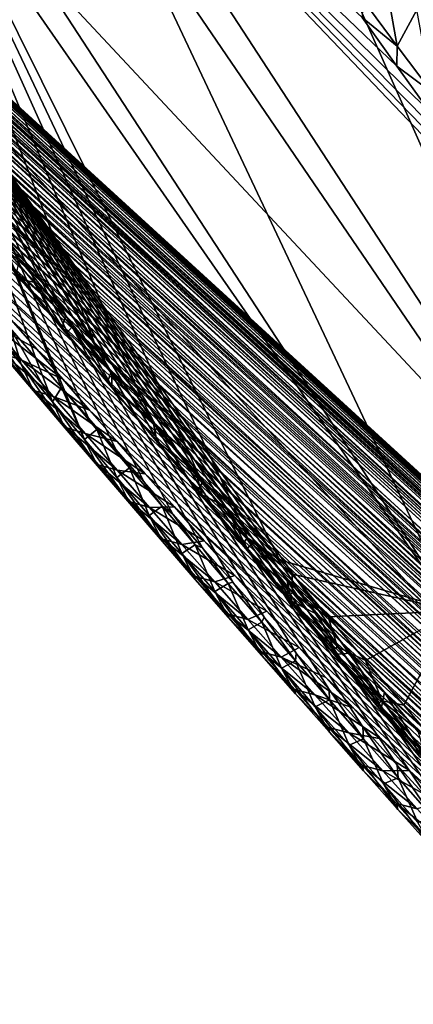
# Model space of a CAD drawing. Header units: metres. Extents: x -82 to 82, y -313 to 40.
# Tile 275 of 405: x 32.09 to 34.26, y -44.78 to -39.36. Entities that reach past the tile are written whole.
import ezdxf

# ---------------------------------------------------------------- set-up
doc = ezdxf.new("R2010")
doc.units = ezdxf.units.M
doc.layers.add('solid_505278_SW0001_CCC', color=7, linetype='CONTINUOUS')

msp = doc.modelspace()

# ---------------------------------------------------------------- linework, layer by layer
at = {"layer": 'solid_505278_SW0001_CCC'}
for points in [[(50.067978, -39.791424, 82.812202), (29.485535, -21.775202, 62.391418), (29.321289, -21.895908, 62.211342)], [(50.067978, -39.791424, 82.812202), (50.253677, -39.170261, 83.069572), (29.485535, -21.775202, 62.391418)], [(50.067978, -39.791424, 82.812202), (29.321289, -21.895908, 62.211342), (29.176422, -22.023369, 62.055168)], [(50.067978, -39.791424, 82.812202), (29.176422, -22.023369, 62.055168), (29.048952, -22.15678, 61.920353)], [(49.84869, -40.399746, 82.559273), (29.048952, -22.15678, 61.920353), (28.936529, -22.295645, 61.804073)], [(49.84869, -40.399746, 82.559273), (50.067978, -39.791424, 82.812202), (29.048952, -22.15678, 61.920353)], [(49.84869, -40.399746, 82.559273), (28.936529, -22.295645, 61.804073), (28.836658, -22.440033, 61.70348)], [(49.84869, -40.399746, 82.559273), (28.836658, -22.440033, 61.70348), (28.747866, -22.591072, 61.616875)], [(49.84869, -40.399746, 82.559273), (28.747866, -22.591072, 61.616875), (28.668907, -22.749779, 61.542908)], [(49.596058, -40.995255, 82.310867), (28.668907, -22.749779, 61.542908), (28.598663, -22.917269, 61.480473)], [(49.596058, -40.995255, 82.310867), (49.84869, -40.399746, 82.559273), (28.668907, -22.749779, 61.542908)], [(49.596058, -40.995255, 82.310867), (28.598663, -22.917269, 61.480473), (28.536861, -23.095467, 61.429405)], [(49.596058, -40.995255, 82.310867), (28.536861, -23.095467, 61.429405), (28.483322, -23.286461, 61.389744)], [(49.310268, -41.577564, 82.067108), (28.483322, -23.286461, 61.389744), (28.437853, -23.49276, 61.361675)], [(49.310268, -41.577564, 82.067108), (49.596058, -40.995255, 82.310867), (28.483322, -23.286461, 61.389744)], [(49.310268, -41.577564, 82.067108), (28.437853, -23.49276, 61.361675), (28.401365, -23.71777, 61.346596)], [(49.310268, -41.577564, 82.067108), (28.401365, -23.71777, 61.346596), (28.375048, -23.964552, 61.346272)], [(48.991478, -42.146297, 81.828194), (28.375048, -23.964552, 61.346272), (28.360109, -24.235605, 61.362541)], [(48.991478, -42.146297, 81.828194), (49.310268, -41.577564, 82.067108), (28.375048, -23.964552, 61.346272)], [(48.991478, -42.146297, 81.828194), (28.360109, -24.235605, 61.362541), (28.35861, -24.533396, 61.398079)], [(48.991478, -42.146297, 81.828194), (28.35861, -24.533396, 61.398079), (28.372787, -24.857807, 61.455391)], [(48.639534, -42.701241, 81.594116), (28.372787, -24.857807, 61.455391), (28.404085, -25.208946, 61.536236)], [(48.639534, -42.701241, 81.594116), (48.991478, -42.146297, 81.828194), (28.372787, -24.857807, 61.455391)], [(48.639534, -42.701241, 81.594116), (28.404085, -25.208946, 61.536236), (28.426571, -25.394476, 61.585968)], [(48.639534, -42.701241, 81.594116), (28.426571, -25.394476, 61.585968), (28.453957, -25.586866, 61.642303)], [(48.639534, -42.701241, 81.594116), (28.453957, -25.586866, 61.642303), (28.486677, -25.786335, 61.705692)], [(48.639534, -42.701241, 81.594116), (28.486677, -25.786335, 61.705692), (28.524454, -25.992735, 61.775925)], [(48.254395, -43.24181, 81.365036), (28.524454, -25.992735, 61.775925), (28.567839, -26.206377, 61.853569)], [(48.254395, -43.24181, 81.365036), (48.639534, -42.701241, 81.594116), (28.524454, -25.992735, 61.775925)], [(48.254395, -43.24181, 81.365036), (28.567839, -26.206377, 61.853569), (28.617079, -26.427387, 61.938889)], [(48.254395, -43.24181, 81.365036), (28.617079, -26.427387, 61.938889), (28.672005, -26.655672, 62.03178)], [(48.254395, -43.24181, 81.365036), (28.672005, -26.655672, 62.03178), (28.733274, -26.891663, 62.132904)], [(48.254395, -43.24181, 81.365036), (28.733274, -26.891663, 62.132904), (28.800892, -27.135344, 62.242306)], [(47.835949, -43.76746, 81.141129), (28.800892, -27.135344, 62.242306), (28.874922, -27.386768, 62.360088)], [(47.835949, -43.76746, 81.141129), (48.254395, -43.24181, 81.365036), (28.800892, -27.135344, 62.242306)], [(47.835949, -43.76746, 81.141129), (28.874922, -27.386768, 62.360088), (28.956114, -27.64646, 62.487011)], [(47.835949, -43.76746, 81.141129), (28.956114, -27.64646, 62.487011), (29.044241, -27.914248, 62.62289)], [(47.835949, -43.76746, 81.141129), (29.044241, -27.914248, 62.62289), (29.139662, -28.19039, 62.768116)], [(47.38372, -44.277641, 80.922356), (29.139662, -28.19039, 62.768116), (29.243109, -28.475414, 62.923416)], [(47.38372, -44.277641, 80.922356), (47.835949, -43.76746, 81.141129), (29.139662, -28.19039, 62.768116)], [(47.38372, -44.277641, 80.922356), (29.243109, -28.475414, 62.923416), (29.3542, -28.769039, 63.088467)], [(47.38372, -44.277641, 80.922356), (29.3542, -28.769039, 63.088467), (29.47361, -29.071743, 63.263943)], [(47.38372, -44.277641, 80.922356), (29.47361, -29.071743, 63.263943), (29.558258, -29.278893, 63.387138)], [(47.38372, -44.277641, 80.922356), (29.558258, -29.278893, 63.387138), (29.646624, -29.490091, 63.515015)], [(47.38372, -44.277641, 80.922356), (29.646624, -29.490091, 63.515015), (29.738884, -29.705462, 63.647743)], [(46.897495, -44.771557, 80.708893), (29.738884, -29.705462, 63.647743), (29.835386, -29.925241, 63.785667)], [(46.897495, -44.771557, 80.708893), (47.38372, -44.277641, 80.922356), (29.738884, -29.705462, 63.647743)], [(46.897495, -44.771557, 80.708893), (29.835386, -29.925241, 63.785667), (29.936453, -30.149652, 63.929092)], [(46.897495, -44.771557, 80.708893), (29.936453, -30.149652, 63.929092), (30.041752, -30.378473, 64.077721)], [(46.897495, -44.771557, 80.708893), (30.041752, -30.378473, 64.077721), (30.151342, -30.611732, 64.231613)], [(46.897495, -44.771557, 80.708893), (30.151342, -30.611732, 64.231613), (30.265631, -30.849691, 64.391159)], [(46.897495, -44.771557, 80.708893), (30.265631, -30.849691, 64.391159), (30.385021, -31.092615, 64.556717)], [(46.897495, -44.771557, 80.708893), (30.385021, -31.092615, 64.556717), (30.50931, -31.340376, 64.728134)], [(46.376896, -45.248417, 80.500893), (30.50931, -31.340376, 64.728134), (30.638346, -31.592865, 64.905251)], [(46.376896, -45.248417, 80.500893), (46.897495, -44.771557, 80.708893), (30.50931, -31.340376, 64.728134)], [(46.376896, -45.248417, 80.500893), (30.638346, -31.592865, 64.905251), (30.772604, -31.850376, 65.088524)], [(46.376896, -45.248417, 80.500893), (30.772604, -31.850376, 65.088524), (30.912567, -32.113205, 65.278389)], [(46.376896, -45.248417, 80.500893), (30.912567, -32.113205, 65.278389), (31.058245, -32.381355, 65.474846)], [(46.376896, -45.248417, 80.500893), (31.058245, -32.381355, 65.474846), (31.209208, -32.654552, 65.677521)], [(46.376896, -45.248417, 80.500893), (31.209208, -32.654552, 65.677521), (31.326233, -32.862972, 65.833908)], [(46.376896, -45.248417, 80.500893), (31.326233, -32.862972, 65.833908), (31.446796, -33.07457, 65.994301)], [(45.821209, -45.707294, 80.298279), (31.446796, -33.07457, 65.994301), (31.571148, -33.289501, 66.15892)], [(45.821209, -45.707294, 80.298279), (46.376896, -45.248417, 80.500893), (31.446796, -33.07457, 65.994301)], [(45.821209, -45.707294, 80.298279), (31.571148, -33.289501, 66.15892), (31.699209, -33.507717, 66.327698)], [(45.821209, -45.707294, 80.298279), (31.699209, -33.507717, 66.327698), (31.830582, -33.728981, 66.500275)], [(45.821209, -45.707294, 80.298279), (31.830582, -33.728981, 66.500275), (31.965557, -33.953457, 66.676918)], [(45.821209, -45.707294, 80.298279), (31.965557, -33.953457, 66.676918), (32.10445, -34.181332, 66.857895)], [(45.821209, -45.707294, 80.298279), (32.10445, -34.181332, 66.857895), (32.247578, -34.412785, 67.04348)], [(45.821209, -45.707294, 80.298279), (32.247578, -34.412785, 67.04348), (32.395229, -34.647995, 67.233932)], [(45.821209, -45.707294, 80.298279), (32.395229, -34.647995, 67.233932), (32.546875, -34.886662, 67.428795)], [(45.821209, -45.707294, 80.298279), (32.546875, -34.886662, 67.428795), (32.70248, -35.128757, 67.628021)], [(45.230156, -46.147087, 80.101311), (32.70248, -35.128757, 67.628021), (32.862434, -35.374489, 67.831947)], [(45.230156, -46.147087, 80.101311), (45.821209, -45.707294, 80.298279), (32.70248, -35.128757, 67.628021)], [(45.230156, -46.147087, 80.101311), (32.862434, -35.374489, 67.831947), (33.02713, -35.624065, 68.040901)], [(45.230156, -46.147087, 80.101311), (33.02713, -35.624065, 68.040901), (33.19696, -35.877689, 68.255211)], [(45.230156, -46.147087, 80.101311), (33.19696, -35.877689, 68.255211), (33.372025, -36.135429, 68.47496)], [(45.230156, -46.147087, 80.101311), (33.372025, -36.135429, 68.47496), (33.551563, -36.396896, 68.699516)], [(45.230156, -46.147087, 80.101311), (33.551563, -36.396896, 68.699516), (33.69865, -36.608864, 68.882797)], [(49.00531, -55.315281, 69.724052), (28.370173, -36.454124, 50.257595), (28.379719, -36.453735, 49.979362)], [(48.65258, -55.035778, 70.256905), (28.37458, -36.471962, 50.563255), (28.370173, -36.454124, 50.257595)], [(49.00531, -55.315281, 69.724052), (48.65258, -55.035778, 70.256905), (28.370173, -36.454124, 50.257595)], [(48.65258, -55.035778, 70.256905), (28.394653, -36.509224, 50.896503), (28.37458, -36.471962, 50.563255)], [(49.00531, -55.315281, 69.724052), (28.379719, -36.453735, 49.979362), (28.401009, -36.468254, 49.726578)], [(49.00531, -55.315281, 69.724052), (28.401009, -36.468254, 49.726578), (28.432766, -36.496014, 49.496632)], [(48.65258, -55.035778, 70.256905), (28.431833, -36.567616, 51.257645), (28.394653, -36.509224, 50.896503)], [(49.324898, -55.600788, 69.177864), (28.432766, -36.496014, 49.496632), (28.473866, -36.535568, 49.287025)], [(49.324898, -55.600788, 69.177864), (49.00531, -55.315281, 69.724052), (28.432766, -36.496014, 49.496632)], [(49.324898, -55.600788, 69.177864), (28.473866, -36.535568, 49.287025), (28.523092, -36.58548, 49.094765)], [(48.266666, -54.762486, 70.775848), (28.45735, -36.605297, 51.448761), (28.431833, -36.567616, 51.257645)], [(48.65258, -55.035778, 70.256905), (48.266666, -54.762486, 70.775848), (28.431833, -36.567616, 51.257645)], [(49.324898, -55.600788, 69.177864), (28.523092, -36.58548, 49.094765), (28.580383, -36.645489, 48.916927)], [(48.266666, -54.762486, 70.775848), (28.487619, -36.648819, 51.647041), (28.45735, -36.605297, 51.448761)], [(48.266666, -54.762486, 70.775848), (28.523205, -36.698734, 51.852837), (28.487619, -36.648819, 51.647041)], [(49.324898, -55.600788, 69.177864), (28.580383, -36.645489, 48.916927), (28.645777, -36.715549, 48.751522)], [(45.230156, -46.147087, 80.101311), (33.69865, -36.608864, 68.882797), (33.849079, -36.823441, 69.069542)], [(48.266666, -54.762486, 70.775848), (28.563869, -36.754871, 52.065994), (28.523205, -36.698734, 51.852837)], [(47.847458, -54.495625, 71.28035), (28.609978, -36.817596, 52.286766), (28.563869, -36.754871, 52.065994)], [(48.266666, -54.762486, 70.775848), (47.847458, -54.495625, 71.28035), (28.563869, -36.754871, 52.065994)], [(49.611507, -55.892281, 68.618553), (28.645777, -36.715549, 48.751522), (28.719383, -36.795765, 48.596645)], [(49.611507, -55.892281, 68.618553), (49.324898, -55.600788, 69.177864), (28.645777, -36.715549, 48.751522)], [(47.847458, -54.495625, 71.28035), (28.661983, -36.887356, 52.515465), (28.609978, -36.817596, 52.286766)], [(49.611507, -55.892281, 68.618553), (28.719383, -36.795765, 48.596645), (28.802017, -36.887001, 48.450817)], [(45.230156, -46.147087, 80.101311), (33.849079, -36.823441, 69.069542), (34.003098, -37.040741, 69.259933)], [(47.847458, -54.495625, 71.28035), (28.719608, -36.963947, 52.751888), (28.661983, -36.887356, 52.515465)], [(49.611507, -55.892281, 68.618553), (28.802017, -36.887001, 48.450817), (28.894875, -36.990593, 48.312893)], [(47.847458, -54.495625, 71.28035), (28.783403, -37.047894, 52.996464), (28.719608, -36.963947, 52.751888)], [(49.611507, -55.892281, 68.618553), (28.894875, -36.990593, 48.312893), (28.999165, -37.107971, 48.182087)], [(32.506611, -41.139217, 46.632801), (30.066118, -36.993542, 43.919022), (31.038111, -37.326756, 42.549747)], [(32.26281, -40.853252, 46.600998), (32.029465, -40.579578, 46.578262), (30.066118, -36.993542, 43.919022)], [(32.506611, -41.139217, 46.632801), (32.26281, -40.853252, 46.600998), (30.066118, -36.993542, 43.919022)], [(47.847458, -54.495625, 71.28035), (28.853647, -37.139492, 53.249405), (28.783403, -37.047894, 52.996464)], [(45.230156, -46.147087, 80.101311), (34.003098, -37.040741, 69.259933), (34.160957, -37.260887, 69.454185)], [(47.394478, -54.235207, 71.769852), (28.930151, -37.238609, 53.510563), (28.853647, -37.139492, 53.249405)], [(47.847458, -54.495625, 71.28035), (47.394478, -54.235207, 71.769852), (28.853647, -37.139492, 53.249405)], [(49.86499, -56.189548, 68.046471), (28.999165, -37.107971, 48.182087), (29.116625, -37.241192, 48.057972)], [(49.86499, -56.189548, 68.046471), (49.611507, -55.892281, 68.618553), (28.999165, -37.107971, 48.182087)], [(34.83559, -41.905327, 69.559364), (31.574352, -37.12513, 65.570427), (31.527809, -38.367126, 64.481201)], [(34.171558, -39.616558, 69.708298), (33.981098, -39.348877, 69.474548), (31.574352, -37.12513, 65.570427)], [(34.35104, -39.865463, 69.927582), (34.171558, -39.616558, 69.708298), (31.574352, -37.12513, 65.570427)], [(34.535156, -40.117542, 70.151535), (34.35104, -39.865463, 69.927582), (31.574352, -37.12513, 65.570427)], [(34.723373, -40.372242, 70.379288), (34.535156, -40.117542, 70.151535), (31.574352, -37.12513, 65.570427)], [(34.915768, -40.62957, 70.610855), (34.723373, -40.372242, 70.379288), (31.574352, -37.12513, 65.570427)], [(34.83559, -41.905327, 69.559364), (34.915768, -40.62957, 70.610855), (31.574352, -37.12513, 65.570427)], [(47.394478, -54.235207, 71.769852), (29.013655, -37.345943, 53.780525), (28.930151, -37.238609, 53.510563)], [(49.86499, -56.189548, 68.046471), (29.116625, -37.241192, 48.057972), (29.249836, -37.393188, 47.941025)], [(45.230156, -46.147087, 80.101311), (34.160957, -37.260887, 69.454185), (34.32291, -37.48399, 69.652481)], [(47.394478, -54.235207, 71.769852), (29.104204, -37.461571, 54.059322), (29.013655, -37.345943, 53.780525)], [(34.489517, -42.616512, 45.538776), (31.038111, -37.326756, 42.549747), (32.090115, -37.527828, 41.214245)], [(32.761406, -41.438385, 46.67487), (32.506611, -41.139217, 46.632801), (31.038111, -37.326756, 42.549747)], [(33.027161, -41.750114, 46.726521), (32.761406, -41.438385, 46.67487), (31.038111, -37.326756, 42.549747)], [(33.271511, -42.036716, 46.781139), (33.027161, -41.750114, 46.726521), (31.038111, -37.326756, 42.549747)], [(33.525288, -42.334503, 46.845051), (33.271511, -42.036716, 46.781139), (31.038111, -37.326756, 42.549747)], [(34.489517, -42.616512, 45.538776), (33.525288, -42.334503, 46.845051), (31.038111, -37.326756, 42.549747)], [(49.86499, -56.189548, 68.046471), (29.249836, -37.393188, 47.941025), (29.400755, -37.566334, 47.832085)], [(47.394478, -54.235207, 71.769852), (29.201843, -37.585575, 54.346996), (29.104204, -37.461571, 54.059322)], [(50.085167, -56.492432, 67.461975), (29.400755, -37.566334, 47.832085), (29.57139, -37.763123, 47.732262)], [(50.085167, -56.492432, 67.461975), (49.86499, -56.189548, 68.046471), (29.400755, -37.566334, 47.832085)], [(35.516724, -42.784527, 44.260754), (32.090115, -37.527828, 41.214245), (33.213158, -37.595043, 39.923904)], [(35.516724, -42.784527, 44.260754), (34.489517, -42.616512, 45.538776), (32.090115, -37.527828, 41.214245)], [(36.602207, -42.840649, 43.021687), (33.213158, -37.595043, 39.923904), (34.397652, -37.527828, 38.689739)], [(47.394478, -54.235207, 71.769852), (29.307407, -37.718723, 54.644211), (29.201843, -37.585575, 54.346996)], [(35.516724, -42.784527, 44.260754), (33.213158, -37.595043, 39.923904), (36.602207, -42.840649, 43.021687)], [(46.907528, -53.981495, 72.243561), (29.420649, -37.86084, 54.950775), (29.307407, -37.718723, 54.644211)], [(47.394478, -54.235207, 71.769852), (46.907528, -53.981495, 72.243561), (29.307407, -37.718723, 54.644211)], [(50.085167, -56.492432, 67.461975), (29.57139, -37.763123, 47.732262), (29.763432, -37.985462, 47.64452)], [(46.907528, -53.981495, 72.243561), (29.541985, -38.012325, 55.26701), (29.420649, -37.86084, 54.950775)], [(50.085167, -56.492432, 67.461975), (29.763432, -37.985462, 47.64452), (29.977404, -38.234066, 47.571095)], [(46.907528, -53.981495, 72.243561), (29.627855, -38.118961, 55.483593), (29.541985, -38.012325, 55.26701)], [(46.907528, -53.981495, 72.243561), (29.717525, -38.229969, 55.704636), (29.627855, -38.118961, 55.483593)], [(46.907528, -53.981495, 72.243561), (29.810984, -38.345337, 55.93013), (29.717525, -38.229969, 55.704636)], [(50.271797, -56.800865, 66.865013), (29.977404, -38.234066, 47.571095), (30.213974, -38.509789, 47.51395)], [(50.271797, -56.800865, 66.865013), (50.085167, -56.492432, 67.461975), (29.977404, -38.234066, 47.571095)], [(46.907528, -53.981495, 72.243561), (29.908573, -38.465385, 56.160332), (29.810984, -38.345337, 55.93013)], [(34.836853, -43.125965, 68.437439), (31.527809, -38.367126, 64.481201), (31.576866, -39.556931, 63.3353)], [(34.836853, -43.125965, 68.437439), (34.83559, -41.905327, 69.559364), (31.527809, -38.367126, 64.481201)], [(46.386257, -53.734703, 72.700676), (30.010639, -38.590412, 56.395512), (29.908573, -38.465385, 56.160332)], [(46.907528, -53.981495, 72.243561), (46.386257, -53.734703, 72.700676), (29.908573, -38.465385, 56.160332)], [(50.271797, -56.800865, 66.865013), (30.213974, -38.509789, 47.51395), (30.341091, -38.658215, 47.49221)], [(46.386257, -53.734703, 72.700676), (30.117067, -38.720341, 56.635582), (30.010639, -38.590412, 56.395512)], [(50.271797, -56.800865, 66.865013), (30.341091, -38.658215, 47.49221), (30.474178, -38.813808, 47.475185)], [(46.386257, -53.734703, 72.700676), (30.227673, -38.855003, 56.880394), (30.117067, -38.720341, 56.635582)], [(50.271797, -56.800865, 66.865013), (30.474178, -38.813808, 47.475185), (30.613638, -38.976952, 47.463467)], [(46.386257, -53.734703, 72.700676), (30.342855, -38.994762, 57.130245), (30.227673, -38.855003, 56.880394)], [(50.424423, -57.114605, 66.255882), (30.613638, -38.976952, 47.463467), (30.759262, -39.147511, 47.456833)], [(50.424423, -57.114605, 66.255882), (50.271797, -56.800865, 66.865013), (30.613638, -38.976952, 47.463467)], [(46.386257, -53.734703, 72.700676), (30.463017, -39.139965, 57.385422), (30.342855, -38.994762, 57.130245)], [(34.092411, -39.051018, 69.761925), (33.983837, -39.249279, 69.529427), (34.173645, -39.506298, 69.767227)], [(34.282043, -39.305885, 69.997559), (34.092411, -39.051018, 69.761925), (34.173645, -39.506298, 69.767227)], [(46.386257, -53.734703, 72.700676), (30.588211, -39.290665, 57.645966), (30.463017, -39.139965, 57.385422)], [(50.424423, -57.114605, 66.255882), (30.759262, -39.147511, 47.456833), (30.911352, -39.325775, 47.455711)], [(34.173645, -39.506298, 69.767227), (33.983837, -39.249279, 69.529427), (33.981098, -39.348877, 69.474548)], [(45.829952, -53.49485, 73.140282), (30.718054, -39.446541, 57.911594), (30.588211, -39.290665, 57.645966)], [(46.386257, -53.734703, 72.700676), (45.829952, -53.49485, 73.140282), (30.588211, -39.290665, 57.645966)], [(34.282043, -39.305885, 69.997559), (34.173645, -39.506298, 69.767227), (34.364765, -39.761982, 70.00531)], [(50.424423, -57.114605, 66.255882), (30.911352, -39.325775, 47.455711), (31.070267, -39.512081, 47.460609)], [(34.173645, -39.506298, 69.767227), (33.981098, -39.348877, 69.474548), (34.171558, -39.616558, 69.708298)], [(45.829952, -53.49485, 73.140282), (30.852989, -39.607971, 58.182621), (30.718054, -39.446541, 57.911594)], [(50.424423, -57.114605, 66.255882), (31.070267, -39.512081, 47.460609), (31.235758, -39.706261, 47.471279)], [(34.364765, -39.761982, 70.00531), (34.173645, -39.506298, 69.767227), (34.171558, -39.616558, 69.708298)], [(34.919395, -44.280777, 67.25457), (34.836853, -43.125965, 68.437439), (31.576866, -39.556931, 63.3353)], [(34.726322, -44.071037, 66.977509), (34.919395, -44.280777, 67.25457), (31.576866, -39.556931, 63.3353)], [(34.53743, -43.864849, 66.703407), (34.726322, -44.071037, 66.977509), (31.576866, -39.556931, 63.3353)], [(34.353168, -43.662941, 66.432785), (34.53743, -43.864849, 66.703407), (31.576866, -39.556931, 63.3353)], [(34.173576, -43.465458, 66.165756), (34.353168, -43.662941, 66.432785), (31.576866, -39.556931, 63.3353)], [(33.983212, -43.255341, 65.87912), (34.173576, -43.465458, 66.165756), (31.576866, -39.556931, 63.3353)], [(33.797806, -43.049873, 65.596329), (33.983212, -43.255341, 65.87912), (31.576866, -39.556931, 63.3353)], [(33.617065, -42.84874, 65.317162), (33.797806, -43.049873, 65.596329), (31.576866, -39.556931, 63.3353)], [(33.440716, -42.651627, 65.041412), (33.617065, -42.84874, 65.317162), (31.576866, -39.556931, 63.3353)], [(33.268478, -42.458233, 64.768852), (33.440716, -42.651627, 65.041412), (31.576866, -39.556931, 63.3353)], [(33.100677, -42.269093, 64.499901), (33.268478, -42.458233, 64.768852), (31.576866, -39.556931, 63.3353)], [(32.937447, -42.084515, 64.234787), (33.100677, -42.269093, 64.499901), (31.576866, -39.556931, 63.3353)], [(32.778553, -41.904243, 63.97332), (32.937447, -42.084515, 64.234787), (31.576866, -39.556931, 63.3353)], [(32.62376, -41.728012, 63.715309), (32.778553, -41.904243, 63.97332), (31.576866, -39.556931, 63.3353)], [(32.472836, -41.555553, 63.46056), (32.62376, -41.728012, 63.715309), (31.576866, -39.556931, 63.3353)], [(32.342361, -41.405922, 63.237755), (32.472836, -41.555553, 63.46056), (31.576866, -39.556931, 63.3353)], [(32.32555, -41.386604, 63.208878), (32.342361, -41.405922, 63.237755), (31.576866, -39.556931, 63.3353)], [(32.18169, -41.220909, 62.960075), (32.32555, -41.386604, 63.208878), (31.576866, -39.556931, 63.3353)], [(32.041512, -41.058926, 62.714493), (32.18169, -41.220909, 62.960075), (31.576866, -39.556931, 63.3353)], [(45.829952, -53.49485, 73.140282), (30.9935, -39.775372, 58.45937), (30.852989, -39.607971, 58.182621)], [(34.364765, -39.761982, 70.00531), (34.171558, -39.616558, 69.708298), (34.35104, -39.865463, 69.927582)], [(50.424423, -57.114605, 66.255882), (31.235758, -39.706261, 47.471279), (31.408304, -39.908764, 47.488281)], [(45.829952, -53.49485, 73.140282), (31.139811, -39.948933, 58.742001), (30.9935, -39.775372, 58.45937)], [(50.542561, -57.43346, 65.634842), (31.408304, -39.908764, 47.488281), (31.588137, -40.119827, 47.511936)], [(50.542561, -57.43346, 65.634842), (50.424423, -57.114605, 66.255882), (31.408304, -39.908764, 47.488281)], [(45.829952, -53.49485, 73.140282), (31.291357, -40.128185, 59.030125), (31.139811, -39.948933, 58.742001)], [(50.542561, -57.43346, 65.634842), (31.588137, -40.119827, 47.511936), (31.775078, -40.339336, 47.542072)], [(45.829952, -53.49485, 73.140282), (31.448605, -40.313519, 59.324043), (31.291357, -40.128185, 59.030125)], [(45.829952, -53.49485, 73.140282), (31.612146, -40.505428, 59.624168), (31.448605, -40.313519, 59.324043)], [(50.542561, -57.43346, 65.634842), (31.775078, -40.339336, 47.542072), (31.969772, -40.567886, 47.579441)], [(45.238312, -53.262249, 73.56131), (31.782419, -40.704285, 59.930786), (31.612146, -40.505428, 59.624168)], [(45.829952, -53.49485, 73.140282), (45.238312, -53.262249, 73.56131), (31.612146, -40.505428, 59.624168)], [(32.100773, -40.790771, 47.297726), (31.969772, -40.567886, 47.579441), (31.849676, -40.491669, 47.244766)], [(32.100773, -40.790771, 47.297726), (31.849676, -40.491669, 47.244766), (32.077946, -40.75359, 46.969723)], [(50.542561, -57.43346, 65.634842), (31.969772, -40.567886, 47.579441), (32.172245, -40.805531, 47.6241)], [(32.100773, -40.790771, 47.297726), (32.172245, -40.805531, 47.6241), (31.969772, -40.567886, 47.579441)], [(32.092876, -40.681267, 46.647419), (32.029465, -40.579578, 46.578262), (32.26281, -40.853252, 46.600998)], [(45.238312, -53.262249, 73.56131), (31.914063, -40.857586, 60.164696), (31.782419, -40.704285, 59.930786)], [(32.077946, -40.75359, 46.969723), (32.092876, -40.681267, 46.647419), (32.346489, -40.991669, 46.706165)], [(32.346489, -40.991669, 46.706165), (32.092876, -40.681267, 46.647419), (32.26281, -40.853252, 46.600998)], [(32.328259, -41.055817, 47.029621), (32.077946, -40.75359, 46.969723), (32.346489, -40.991669, 46.706165)], [(32.100773, -40.790771, 47.297726), (32.077946, -40.75359, 46.969723), (32.328259, -41.055817, 47.029621)], [(32.351204, -41.088886, 47.359135), (32.172245, -40.805531, 47.6241), (32.100773, -40.790771, 47.297726)], [(32.351204, -41.088886, 47.359135), (32.100773, -40.790771, 47.297726), (32.328259, -41.055817, 47.029621)], [(50.542561, -57.43346, 65.634842), (32.172245, -40.805531, 47.6241), (32.382526, -41.052338, 47.676132)], [(32.351204, -41.088886, 47.359135), (32.382526, -41.052338, 47.676132), (32.172245, -40.805531, 47.6241)], [(45.238312, -53.262249, 73.56131), (32.049217, -41.014565, 60.402073), (31.914063, -40.857586, 60.164696)], [(32.346489, -40.991669, 46.706165), (32.26281, -40.853252, 46.600998), (32.506611, -41.139217, 46.632801)], [(32.101696, -41.258217, 62.505276), (32.041512, -41.058926, 62.714493), (31.905125, -40.900894, 62.472313)], [(31.929008, -41.051994, 62.214031), (32.101696, -41.258217, 62.505276), (31.905125, -40.900894, 62.472313)], [(32.328259, -41.055817, 47.029621), (32.346489, -40.991669, 46.706165), (32.598766, -41.300045, 46.772995)], [(32.598766, -41.300045, 46.772995), (32.346489, -40.991669, 46.706165), (32.506611, -41.139217, 46.632801)], [(32.10619, -41.234768, 61.084785), (32.007488, -41.20285, 61.455513), (31.836981, -41.001804, 61.16293)], [(31.93465, -41.034462, 60.789642), (32.10619, -41.234768, 61.084785), (31.836981, -41.001804, 61.16293)], [(31.93465, -41.034462, 60.789642), (32.049217, -41.014565, 60.402073), (32.188198, -41.175472, 60.643116)], [(31.93465, -41.034462, 60.789642), (32.188198, -41.175472, 60.643116), (32.331318, -41.340572, 60.888027)], [(31.93465, -41.034462, 60.789642), (32.331318, -41.340572, 60.888027), (32.10619, -41.234768, 61.084785)], [(45.238312, -53.262249, 73.56131), (32.188198, -41.175472, 60.643116), (32.049217, -41.014565, 60.402073)], [(32.170418, -41.404675, 62.209538), (32.101696, -41.258217, 62.505276), (31.929008, -41.051994, 62.214031)], [(31.996777, -41.199333, 61.917694), (32.170418, -41.404675, 62.209538), (31.929008, -41.051994, 62.214031)], [(32.275932, -41.465206, 62.794891), (32.18169, -41.220909, 62.960075), (32.041512, -41.058926, 62.714493)], [(32.101696, -41.258217, 62.505276), (32.275932, -41.465206, 62.794891), (32.041512, -41.058926, 62.714493)], [(32.577587, -41.356533, 47.097332), (32.328259, -41.055817, 47.029621), (32.598766, -41.300045, 46.772995)], [(32.351204, -41.088886, 47.359135), (32.328259, -41.055817, 47.029621), (32.577587, -41.356533, 47.097332)], [(32.600986, -41.385975, 47.428295), (32.382526, -41.052338, 47.676132), (32.351204, -41.088886, 47.359135)], [(32.600986, -41.385975, 47.428295), (32.351204, -41.088886, 47.359135), (32.577587, -41.356533, 47.097332)], [(50.625523, -57.757217, 65.001755), (32.382526, -41.052338, 47.676132), (32.601372, -41.308987, 47.736385)], [(32.600986, -41.385975, 47.428295), (32.601372, -41.308987, 47.736385), (32.382526, -41.052338, 47.676132)], [(50.625523, -57.757217, 65.001755), (50.542561, -57.43346, 65.634842), (32.382526, -41.052338, 47.676132)], [(32.598766, -41.300045, 46.772995), (32.506611, -41.139217, 46.632801), (32.761406, -41.438385, 46.67487)], [(31.996777, -41.199333, 61.917694), (32.007488, -41.20285, 61.455513), (32.1796, -41.40485, 61.746479)], [(31.996777, -41.199333, 61.917694), (32.1796, -41.40485, 61.746479), (32.170418, -41.404675, 62.209538)], [(32.279377, -41.436131, 61.378319), (32.1796, -41.40485, 61.746479), (32.007488, -41.20285, 61.455513)], [(32.10619, -41.234768, 61.084785), (32.279377, -41.436131, 61.378319), (32.007488, -41.20285, 61.455513)], [(45.238312, -53.262249, 73.56131), (32.331318, -41.340572, 60.888027), (32.188198, -41.175472, 60.643116)], [(32.345619, -41.610847, 62.499771), (32.275932, -41.465206, 62.794891), (32.101696, -41.258217, 62.505276)], [(32.170418, -41.404675, 62.209538), (32.345619, -41.610847, 62.499771), (32.101696, -41.258217, 62.505276)], [(32.10619, -41.234768, 61.084785), (32.331318, -41.340572, 60.888027), (32.478886, -41.510113, 61.137012)], [(32.10619, -41.234768, 61.084785), (32.478886, -41.510113, 61.137012), (32.279377, -41.436131, 61.378319)], [(32.275932, -41.465206, 62.794891), (32.32555, -41.386604, 63.208878), (32.18169, -41.220909, 62.960075)], [(32.577587, -41.356533, 47.097332), (32.598766, -41.300045, 46.772995), (32.849815, -41.606483, 46.84721)], [(32.849815, -41.606483, 46.84721), (32.598766, -41.300045, 46.772995), (32.761406, -41.438385, 46.67487)], [(32.600986, -41.385975, 47.428295), (32.828537, -41.575306, 47.804646), (32.601372, -41.308987, 47.736385)], [(50.625523, -57.757217, 65.001755), (32.601372, -41.308987, 47.736385), (32.828537, -41.575306, 47.804646)], [(45.238312, -53.262249, 73.56131), (32.478886, -41.510113, 61.137012), (32.331318, -41.340572, 60.888027)], [(32.826, -41.655773, 47.172173), (32.577587, -41.356533, 47.097332), (32.849815, -41.606483, 46.84721)], [(32.600986, -41.385975, 47.428295), (32.577587, -41.356533, 47.097332), (32.826, -41.655773, 47.172173)], [(32.170418, -41.404675, 62.209538), (32.1796, -41.40485, 61.746479), (32.353275, -41.607758, 62.035862)], [(32.170418, -41.404675, 62.209538), (32.353275, -41.607758, 62.035862), (32.345619, -41.610847, 62.499771)], [(32.454174, -41.638493, 61.670277), (32.353275, -41.607758, 62.035862), (32.1796, -41.40485, 61.746479)], [(32.279377, -41.436131, 61.378319), (32.454174, -41.638493, 61.670277), (32.1796, -41.40485, 61.746479)], [(32.275932, -41.465206, 62.794891), (32.451683, -41.672924, 63.082924), (32.32555, -41.386604, 63.208878)], [(32.451683, -41.672924, 63.082924), (32.342361, -41.405922, 63.237755), (32.32555, -41.386604, 63.208878)], [(32.519592, -41.616524, 63.527328), (32.472836, -41.555553, 63.46056), (32.342361, -41.405922, 63.237755)], [(32.451683, -41.672924, 63.082924), (32.519592, -41.616524, 63.527328), (32.342361, -41.405922, 63.237755)], [(32.850124, -41.682011, 47.504517), (32.828537, -41.575306, 47.804646), (32.600986, -41.385975, 47.428295)], [(32.850124, -41.682011, 47.504517), (32.600986, -41.385975, 47.428295), (32.826, -41.655773, 47.172173)], [(32.52235, -41.817799, 62.788441), (32.451683, -41.672924, 63.082924), (32.275932, -41.465206, 62.794891)], [(32.345619, -41.610847, 62.499771), (32.52235, -41.817799, 62.788441), (32.275932, -41.465206, 62.794891)], [(32.279377, -41.436131, 61.378319), (32.478886, -41.510113, 61.137012), (32.630608, -41.683853, 61.389889)], [(32.279377, -41.436131, 61.378319), (32.630608, -41.683853, 61.389889), (32.454174, -41.638493, 61.670277)], [(32.849815, -41.606483, 46.84721), (32.761406, -41.438385, 46.67487), (33.027161, -41.750114, 46.726521)], [(45.238312, -53.262249, 73.56131), (32.630608, -41.683853, 61.389889), (32.478886, -41.510113, 61.137012)], [(32.519592, -41.616524, 63.527328), (32.62376, -41.728012, 63.715309), (32.472836, -41.555553, 63.46056)], [(50.625523, -57.757217, 65.001755), (32.828537, -41.575306, 47.804646), (33.064392, -41.851639, 47.881351)], [(32.850124, -41.682011, 47.504517), (33.064392, -41.851639, 47.881351), (32.828537, -41.575306, 47.804646)], [(32.345619, -41.610847, 62.499771), (32.353275, -41.607758, 62.035862), (32.528488, -41.81152, 62.323708)], [(32.345619, -41.610847, 62.499771), (32.528488, -41.81152, 62.323708), (32.52235, -41.817799, 62.788441)], [(32.630543, -41.841805, 61.960686), (32.528488, -41.81152, 62.323708), (32.353275, -41.607758, 62.035862)], [(32.454174, -41.638493, 61.670277), (32.630543, -41.841805, 61.960686), (32.353275, -41.607758, 62.035862)], [(32.451683, -41.672924, 63.082924), (32.628922, -41.881325, 63.369411), (32.519592, -41.616524, 63.527328)], [(32.454174, -41.638493, 61.670277), (32.630608, -41.683853, 61.389889), (32.786186, -41.861553, 61.646465)], [(32.454174, -41.638493, 61.670277), (32.786186, -41.861553, 61.646465), (32.630543, -41.841805, 61.960686)], [(32.519592, -41.616524, 63.527328), (32.6982, -41.827686, 63.815029), (32.62376, -41.728012, 63.715309)], [(32.628922, -41.881325, 63.369411), (32.6982, -41.827686, 63.815029), (32.519592, -41.616524, 63.527328)], [(32.826, -41.655773, 47.172173), (32.849815, -41.606483, 46.84721), (33.099747, -41.911076, 46.928093)], [(33.099747, -41.911076, 46.928093), (32.849815, -41.606483, 46.84721), (33.027161, -41.750114, 46.726521)], [(32.700569, -42.025486, 63.075584), (32.628922, -41.881325, 63.369411), (32.451683, -41.672924, 63.082924)], [(32.52235, -41.817799, 62.788441), (32.700569, -42.025486, 63.075584), (32.451683, -41.672924, 63.082924)], [(45.238312, -53.262249, 73.56131), (32.786186, -41.861553, 61.646465), (32.630608, -41.683853, 61.389889)], [(33.073547, -41.953571, 47.253471), (32.826, -41.655773, 47.172173), (33.099747, -41.911076, 46.928093)], [(32.850124, -41.682011, 47.504517), (32.826, -41.655773, 47.172173), (33.073547, -41.953571, 47.253471)], [(33.098629, -41.976963, 47.587162), (33.064392, -41.851639, 47.881351), (32.850124, -41.682011, 47.504517)], [(33.098629, -41.976963, 47.587162), (32.850124, -41.682011, 47.504517), (33.073547, -41.953571, 47.253471)], [(32.6982, -41.827686, 63.815029), (32.778553, -41.904243, 63.97332), (32.62376, -41.728012, 63.715309)], [(33.099747, -41.911076, 46.928093), (33.027161, -41.750114, 46.726521), (33.271511, -42.036716, 46.781139)], [(32.52235, -41.817799, 62.788441), (32.528488, -41.81152, 62.323708), (32.7052, -42.016094, 62.61005)], [(32.52235, -41.817799, 62.788441), (32.7052, -42.016094, 62.61005), (32.700569, -42.025486, 63.075584)], [(32.808449, -42.046017, 62.249592), (32.7052, -42.016094, 62.61005), (32.528488, -41.81152, 62.323708)], [(32.630543, -41.841805, 61.960686), (32.808449, -42.046017, 62.249592), (32.528488, -41.81152, 62.323708)], [(32.628922, -41.881325, 63.369411), (32.807613, -42.090374, 63.654392), (32.6982, -41.827686, 63.815029)], [(32.630543, -41.841805, 61.960686), (32.786186, -41.861553, 61.646465), (32.946007, -42.043514, 61.906971)], [(32.630543, -41.841805, 61.960686), (32.946007, -42.043514, 61.906971), (32.808449, -42.046017, 62.249592)], [(32.6982, -41.827686, 63.815029), (32.878277, -42.039452, 64.101189), (32.778553, -41.904243, 63.97332)], [(32.807613, -42.090374, 63.654392), (32.878277, -42.039452, 64.101189), (32.6982, -41.827686, 63.815029)], [(45.238312, -53.262249, 73.56131), (32.946007, -42.043514, 61.906971), (32.786186, -41.861553, 61.646465)], [(50.625523, -57.757217, 65.001755), (33.064392, -41.851639, 47.881351), (33.226891, -42.041817, 47.937664)], [(33.098629, -41.976963, 47.587162), (33.226891, -42.041817, 47.937664), (33.064392, -41.851639, 47.881351)], [(32.880253, -42.233875, 63.361237), (32.807613, -42.090374, 63.654392), (32.628922, -41.881325, 63.369411)], [(32.700569, -42.025486, 63.075584), (32.880253, -42.233875, 63.361237), (32.628922, -41.881325, 63.369411)], [(32.878277, -42.039452, 64.101189), (32.937447, -42.084515, 64.234787), (32.778553, -41.904243, 63.97332)], [(33.073547, -41.953571, 47.253471), (33.099747, -41.911076, 46.928093), (33.348644, -42.213902, 47.015091)], [(33.348644, -42.213902, 47.015091), (33.099747, -41.911076, 46.928093), (33.271511, -42.036716, 46.781139)], [(33.320282, -42.249954, 47.340725), (33.073547, -41.953571, 47.253471), (33.348644, -42.213902, 47.015091)], [(33.098629, -41.976963, 47.587162), (33.073547, -41.953571, 47.253471), (33.320282, -42.249954, 47.340725)], [(32.700569, -42.025486, 63.075584), (32.7052, -42.016094, 62.61005), (32.883373, -42.221436, 62.894924)], [(32.987854, -42.251076, 62.537022), (32.883373, -42.221436, 62.894924), (32.7052, -42.016094, 62.61005)], [(32.808449, -42.046017, 62.249592), (32.987854, -42.251076, 62.537022), (32.7052, -42.016094, 62.61005)], [(33.346519, -42.270824, 47.675758), (33.226891, -42.041817, 47.937664), (33.098629, -41.976963, 47.587162)], [(33.346519, -42.270824, 47.675758), (33.098629, -41.976963, 47.587162), (33.320282, -42.249954, 47.340725)], [(32.700569, -42.025486, 63.075584), (32.883373, -42.221436, 62.894924), (32.880253, -42.233875, 63.361237)], [(32.807613, -42.090374, 63.654392), (32.987747, -42.300041, 63.937897), (32.878277, -42.039452, 64.101189)], [(32.808449, -42.046017, 62.249592), (32.946007, -42.043514, 61.906971), (33.110458, -42.230045, 62.171635)], [(32.808449, -42.046017, 62.249592), (33.110458, -42.230045, 62.171635), (32.987854, -42.251076, 62.537022)], [(32.878277, -42.039452, 64.101189), (33.059803, -42.251789, 64.385849), (32.937447, -42.084515, 64.234787)], [(32.987747, -42.300041, 63.937897), (33.059803, -42.251789, 64.385849), (32.878277, -42.039452, 64.101189)], [(44.610764, -53.037086, 73.962631), (33.110458, -42.230045, 62.171635), (32.946007, -42.043514, 61.906971)], [(45.238312, -53.262249, 73.56131), (44.610764, -53.037086, 73.962631), (32.946007, -42.043514, 61.906971)], [(50.625523, -57.757217, 65.001755), (33.226891, -42.041817, 47.937664), (33.393429, -42.236618, 47.99794)], [(33.346519, -42.270824, 47.675758), (33.393429, -42.236618, 47.99794), (33.226891, -42.041817, 47.937664)], [(33.348644, -42.213902, 47.015091), (33.271511, -42.036716, 46.781139), (33.525288, -42.334503, 46.845051)], [(33.061382, -42.442928, 63.645432), (32.987747, -42.300041, 63.937897), (32.807613, -42.090374, 63.654392)], [(32.880253, -42.233875, 63.361237), (33.061382, -42.442928, 63.645432), (32.807613, -42.090374, 63.654392)], [(33.059803, -42.251789, 64.385849), (33.100677, -42.269093, 64.499901), (32.937447, -42.084515, 64.234787)], [(32.880253, -42.233875, 63.361237), (32.883373, -42.221436, 62.894924), (33.062988, -42.427505, 63.17836)], [(32.880253, -42.233875, 63.361237), (33.062988, -42.427505, 63.17836), (33.061382, -42.442928, 63.645432)], [(33.168732, -42.456944, 62.823013), (33.062988, -42.427505, 63.17836), (32.883373, -42.221436, 62.894924)], [(32.987854, -42.251076, 62.537022), (33.168732, -42.456944, 62.823013), (32.883373, -42.221436, 62.894924)], [(32.987854, -42.251076, 62.537022), (33.110458, -42.230045, 62.171635), (33.27993, -42.421444, 62.440685)], [(44.610764, -53.037086, 73.962631), (33.27993, -42.421444, 62.440685), (33.110458, -42.230045, 62.171635)], [(33.320282, -42.249954, 47.340725), (33.348644, -42.213902, 47.015091), (33.596584, -42.515022, 47.107777)], [(33.593822, -42.563595, 47.769897), (33.393429, -42.236618, 47.99794), (33.346519, -42.270824, 47.675758)], [(33.348644, -42.213902, 47.015091), (33.525288, -42.334503, 46.845051), (33.593872, -42.414913, 46.863346)], [(33.596584, -42.515022, 47.107777), (33.348644, -42.213902, 47.015091), (33.593872, -42.414913, 46.863346)], [(50.625523, -57.757217, 65.001755), (33.393429, -42.236618, 47.99794), (33.563988, -42.436043, 48.062183)], [(33.593822, -42.563595, 47.769897), (33.563988, -42.436043, 48.062183), (33.393429, -42.236618, 47.99794)], [(32.987747, -42.300041, 63.937897), (33.169292, -42.510292, 64.219948), (33.059803, -42.251789, 64.385849)], [(32.987854, -42.251076, 62.537022), (33.27993, -42.421444, 62.440685), (33.168732, -42.456944, 62.823013)], [(33.059803, -42.251789, 64.385849), (33.242752, -42.464661, 64.669044), (33.100677, -42.269093, 64.499901)], [(33.169292, -42.510292, 64.219948), (33.242752, -42.464661, 64.669044), (33.059803, -42.251789, 64.385849)], [(33.242752, -42.464661, 64.669044), (33.268478, -42.458233, 64.768852), (33.100677, -42.269093, 64.499901)], [(33.566257, -42.544956, 47.433533), (33.320282, -42.249954, 47.340725), (33.596584, -42.515022, 47.107777)], [(33.346519, -42.270824, 47.675758), (33.320282, -42.249954, 47.340725), (33.566257, -42.544956, 47.433533)], [(33.593822, -42.563595, 47.769897), (33.346519, -42.270824, 47.675758), (33.566257, -42.544956, 47.433533)], [(33.243927, -42.652611, 63.928192), (33.169292, -42.510292, 64.219948), (32.987747, -42.300041, 63.937897)], [(33.061382, -42.442928, 63.645432), (33.243927, -42.652611, 63.928192), (32.987747, -42.300041, 63.937897)], [(33.593872, -42.414913, 46.863346), (33.525288, -42.334503, 46.845051), (34.489517, -42.616512, 45.538776)], [(33.061382, -42.442928, 63.645432), (33.062988, -42.427505, 63.17836), (33.244019, -42.634266, 63.460388)], [(33.061382, -42.442928, 63.645432), (33.244019, -42.634266, 63.460388), (33.243927, -42.652611, 63.928192)], [(33.351051, -42.663574, 63.107586), (33.244019, -42.634266, 63.460388), (33.062988, -42.427505, 63.17836)], [(33.168732, -42.456944, 62.823013), (33.351051, -42.663574, 63.107586), (33.062988, -42.427505, 63.17836)], [(33.168732, -42.456944, 62.823013), (33.27993, -42.421444, 62.440685), (33.454666, -42.617912, 62.714272)], [(33.168732, -42.456944, 62.823013), (33.454666, -42.617912, 62.714272), (33.351051, -42.663574, 63.107586)], [(33.242752, -42.464661, 64.669044), (33.427101, -42.67804, 64.950798), (33.268478, -42.458233, 64.768852)], [(33.427101, -42.67804, 64.950798), (33.440716, -42.651627, 65.041412), (33.268478, -42.458233, 64.768852)], [(44.610764, -53.037086, 73.962631), (33.454666, -42.617912, 62.714272), (33.27993, -42.421444, 62.440685)], [(50.672569, -58.085564, 64.356956), (33.563988, -42.436043, 48.062183), (33.738873, -42.64035, 48.130733)], [(33.593822, -42.563595, 47.769897), (33.738873, -42.64035, 48.130733), (33.563988, -42.436043, 48.062183)], [(50.672569, -58.085564, 64.356956), (50.625523, -57.757217, 65.001755), (33.563988, -42.436043, 48.062183)], [(33.793449, -42.648743, 46.919014), (33.593872, -42.414913, 46.863346), (34.489517, -42.616512, 45.538776)], [(33.596584, -42.515022, 47.107777), (33.593872, -42.414913, 46.863346), (33.793449, -42.648743, 46.919014)], [(33.169292, -42.510292, 64.219948), (33.35223, -42.7211, 64.500587), (33.242752, -42.464661, 64.669044)], [(33.427864, -42.862896, 64.209549), (33.35223, -42.7211, 64.500587), (33.169292, -42.510292, 64.219948)], [(33.243927, -42.652611, 63.928192), (33.427864, -42.862896, 64.209549), (33.169292, -42.510292, 64.219948)], [(33.35223, -42.7211, 64.500587), (33.427101, -42.67804, 64.950798), (33.242752, -42.464661, 64.669044)], [(33.566257, -42.544956, 47.433533), (33.596584, -42.515022, 47.107777), (33.843647, -42.814507, 47.205738)], [(33.81152, -42.838612, 47.531483), (33.566257, -42.544956, 47.433533), (33.843647, -42.814507, 47.205738)], [(33.593822, -42.563595, 47.769897), (33.566257, -42.544956, 47.433533), (33.81152, -42.838612, 47.531483)], [(33.840565, -42.855274, 47.869167), (33.738873, -42.64035, 48.130733), (33.593822, -42.563595, 47.769897)], [(33.840565, -42.855274, 47.869167), (33.593822, -42.563595, 47.769897), (33.81152, -42.838612, 47.531483)], [(33.843647, -42.814507, 47.205738), (33.596584, -42.515022, 47.107777), (33.793449, -42.648743, 46.919014)], [(33.351051, -42.663574, 63.107586), (33.454666, -42.617912, 62.714272), (33.633915, -42.818848, 62.991974)], [(44.610764, -53.037086, 73.962631), (33.633915, -42.818848, 62.991974), (33.454666, -42.617912, 62.714272)], [(33.998608, -42.888996, 46.980148), (33.793449, -42.648743, 46.919014), (34.489517, -42.616512, 45.538776)], [(34.209602, -43.136089, 47.047287), (33.998608, -42.888996, 46.980148), (34.489517, -42.616512, 45.538776)], [(34.42646, -43.389923, 47.120384), (34.209602, -43.136089, 47.047287), (34.489517, -42.616512, 45.538776)], [(33.243927, -42.652611, 63.928192), (33.244019, -42.634266, 63.460388), (33.426437, -42.841686, 63.741028)], [(33.243927, -42.652611, 63.928192), (33.426437, -42.841686, 63.741028), (33.427864, -42.862896, 64.209549)], [(33.53479, -42.870937, 63.39077), (33.426437, -42.841686, 63.741028), (33.244019, -42.634266, 63.460388)], [(33.351051, -42.663574, 63.107586), (33.53479, -42.870937, 63.39077), (33.244019, -42.634266, 63.460388)], [(33.351051, -42.663574, 63.107586), (33.633915, -42.818848, 62.991974), (33.53479, -42.870937, 63.39077)], [(33.427101, -42.67804, 64.950798), (33.612831, -42.891895, 65.231148), (33.440716, -42.651627, 65.041412)], [(33.612831, -42.891895, 65.231148), (33.617065, -42.84874, 65.317162), (33.440716, -42.651627, 65.041412)], [(50.672569, -58.085564, 64.356956), (33.738873, -42.64035, 48.130733), (33.918385, -42.849815, 48.203934)], [(33.840565, -42.855274, 47.869167), (33.918385, -42.849815, 48.203934), (33.738873, -42.64035, 48.130733)], [(33.843647, -42.814507, 47.205738), (33.793449, -42.648743, 46.919014), (33.998608, -42.888996, 46.980148)], [(33.35223, -42.7211, 64.500587), (33.536533, -42.93243, 64.779846), (33.427101, -42.67804, 64.950798)], [(33.613178, -43.073742, 64.489532), (33.536533, -42.93243, 64.779846), (33.35223, -42.7211, 64.500587)], [(33.427864, -42.862896, 64.209549), (33.613178, -43.073742, 64.489532), (33.35223, -42.7211, 64.500587)], [(33.536533, -42.93243, 64.779846), (33.612831, -42.891895, 65.231148), (33.427101, -42.67804, 64.950798)], [(33.53479, -42.870937, 63.39077), (33.633915, -42.818848, 62.991974), (33.780685, -42.982903, 63.217159)], [(44.610764, -53.037086, 73.962631), (33.780685, -42.982903, 63.217159), (33.633915, -42.818848, 62.991974)], [(33.81152, -42.838612, 47.531483), (33.843647, -42.814507, 47.205738), (34.089897, -43.112411, 47.308563)], [(34.089897, -43.112411, 47.308563), (33.843647, -42.814507, 47.205738), (33.998608, -42.888996, 46.980148)], [(33.719925, -43.078995, 63.672588), (33.610229, -43.049736, 64.020309), (33.426437, -42.841686, 63.741028)], [(33.427864, -42.862896, 64.209549), (33.426437, -42.841686, 63.741028), (33.610229, -43.049736, 64.020309)], [(33.53479, -42.870937, 63.39077), (33.719925, -43.078995, 63.672588), (33.426437, -42.841686, 63.741028)], [(33.427864, -42.862896, 64.209549), (33.610229, -43.049736, 64.020309), (33.613178, -43.073742, 64.489532)], [(33.53479, -42.870937, 63.39077), (33.780685, -42.982903, 63.217159), (33.930714, -43.150097, 63.445168)], [(33.53479, -42.870937, 63.39077), (33.930714, -43.150097, 63.445168), (33.719925, -43.078995, 63.672588)], [(33.536533, -42.93243, 64.779846), (33.722183, -43.144249, 65.057739), (33.612831, -42.891895, 65.231148)], [(33.612831, -42.891895, 65.231148), (33.799919, -43.106201, 65.510117), (33.617065, -42.84874, 65.317162)], [(33.722183, -43.144249, 65.057739), (33.799919, -43.106201, 65.510117), (33.612831, -42.891895, 65.231148)], [(33.799919, -43.106201, 65.510117), (33.797806, -43.049873, 65.596329), (33.617065, -42.84874, 65.317162)], [(34.056118, -43.130951, 47.63419), (33.81152, -42.838612, 47.531483), (34.089897, -43.112411, 47.308563)], [(33.840565, -42.855274, 47.869167), (33.81152, -42.838612, 47.531483), (34.056118, -43.130951, 47.63419)], [(34.086765, -43.145863, 47.973198), (33.918385, -42.849815, 48.203934), (33.840565, -42.855274, 47.869167)], [(34.086765, -43.145863, 47.973198), (33.840565, -42.855274, 47.869167), (34.056118, -43.130951, 47.63419)], [(50.672569, -58.085564, 64.356956), (33.918385, -42.849815, 48.203934), (34.102432, -43.064354, 48.281681)], [(34.086765, -43.145863, 47.973198), (34.102432, -43.064354, 48.281681), (33.918385, -42.849815, 48.203934)], [(34.089897, -43.112411, 47.308563), (33.998608, -42.888996, 46.980148), (34.209602, -43.136089, 47.047287)], [(33.799835, -43.285126, 64.768166), (33.722183, -43.144249, 65.057739), (33.536533, -42.93243, 64.779846)], [(33.613178, -43.073742, 64.489532), (33.799835, -43.285126, 64.768166), (33.536533, -42.93243, 64.779846)], [(44.610764, -53.037086, 73.962631), (33.930714, -43.150097, 63.445168), (33.780685, -42.982903, 63.217159)], [(33.906433, -43.287708, 63.953064), (33.795364, -43.258373, 64.298264), (33.610229, -43.049736, 64.020309)], [(33.613178, -43.073742, 64.489532), (33.610229, -43.049736, 64.020309), (33.795364, -43.258373, 64.298264)], [(33.719925, -43.078995, 63.672588), (33.906433, -43.287708, 63.953064), (33.610229, -43.049736, 64.020309)], [(33.988354, -43.320934, 65.787735), (33.983212, -43.255341, 65.87912), (33.797806, -43.049873, 65.596329)], [(33.799919, -43.106201, 65.510117), (33.988354, -43.320934, 65.787735), (33.797806, -43.049873, 65.596329)], [(33.613178, -43.073742, 64.489532), (33.795364, -43.258373, 64.298264), (33.799835, -43.285126, 64.768166)], [(33.719925, -43.078995, 63.672588), (33.930714, -43.150097, 63.445168), (34.084248, -43.320618, 63.676132)], [(33.719925, -43.078995, 63.672588), (34.084248, -43.320618, 63.676132), (33.906433, -43.287708, 63.953064)], [(33.722183, -43.144249, 65.057739), (33.909161, -43.356537, 65.334305), (33.799919, -43.106201, 65.510117)], [(33.909161, -43.356537, 65.334305), (33.988354, -43.320934, 65.787735), (33.799919, -43.106201, 65.510117)], [(34.332447, -43.435364, 48.081715), (34.102432, -43.064354, 48.281681), (34.086765, -43.145863, 47.973198)], [(50.672569, -58.085564, 64.356956), (34.102432, -43.064354, 48.281681), (34.290836, -43.283833, 48.3638)], [(34.332447, -43.435364, 48.081715), (34.290836, -43.283833, 48.3638), (34.102432, -43.064354, 48.281681)], [(33.987827, -43.497013, 65.045479), (33.909161, -43.356537, 65.334305), (33.722183, -43.144249, 65.057739)], [(33.799835, -43.285126, 64.768166), (33.987827, -43.497013, 65.045479), (33.722183, -43.144249, 65.057739)], [(44.610764, -53.037086, 73.962631), (34.084248, -43.320618, 63.676132), (33.930714, -43.150097, 63.445168)], [(34.056118, -43.130951, 47.63419), (34.089897, -43.112411, 47.308563), (34.335396, -43.408798, 47.415939)], [(34.300087, -43.421997, 47.741367), (34.056118, -43.130951, 47.63419), (34.335396, -43.408798, 47.415939)], [(34.086765, -43.145863, 47.973198), (34.056118, -43.130951, 47.63419), (34.300087, -43.421997, 47.741367)], [(34.332447, -43.435364, 48.081715), (34.086765, -43.145863, 47.973198), (34.300087, -43.421997, 47.741367)], [(34.089897, -43.112411, 47.308563), (34.209602, -43.136089, 47.047287), (34.42646, -43.389923, 47.120384)], [(34.335396, -43.408798, 47.415939), (34.089897, -43.112411, 47.308563), (34.42646, -43.389923, 47.120384)], [(34.094288, -43.497044, 64.232224), (33.981827, -43.467571, 64.574913), (33.795364, -43.258373, 64.298264)], [(33.799835, -43.285126, 64.768166), (33.795364, -43.258373, 64.298264), (33.981827, -43.467571, 64.574913)], [(33.906433, -43.287708, 63.953064), (34.094288, -43.497044, 64.232224), (33.795364, -43.258373, 64.298264)], [(34.178116, -43.536072, 66.064018), (34.173576, -43.465458, 66.165756), (33.983212, -43.255341, 65.87912)], [(33.988354, -43.320934, 65.787735), (34.178116, -43.536072, 66.064018), (33.983212, -43.255341, 65.87912)], [(33.799835, -43.285126, 64.768166), (33.981827, -43.467571, 64.574913), (33.987827, -43.497013, 65.045479)], [(33.906433, -43.287708, 63.953064), (34.084248, -43.320618, 63.676132), (34.241535, -43.494648, 63.910183)], [(33.906433, -43.287708, 63.953064), (34.241535, -43.494648, 63.910183), (34.094288, -43.497044, 64.232224)], [(33.909161, -43.356537, 65.334305), (34.097454, -43.569267, 65.609558), (33.988354, -43.320934, 65.787735)], [(34.097454, -43.569267, 65.609558), (34.178116, -43.536072, 66.064018), (33.988354, -43.320934, 65.787735)], [(44.610764, -53.037086, 73.962631), (34.241535, -43.494648, 63.910183), (34.084248, -43.320618, 63.676132)], [(34.177132, -43.709381, 65.321487), (34.097454, -43.569267, 65.609558), (33.909161, -43.356537, 65.334305)], [(33.987827, -43.497013, 65.045479), (34.177132, -43.709381, 65.321487), (33.909161, -43.356537, 65.334305)], [(34.28347, -43.706974, 64.510086), (34.16959, -43.677299, 64.850273), (33.981827, -43.467571, 64.574913)], [(33.987827, -43.497013, 65.045479), (33.981827, -43.467571, 64.574913), (34.16959, -43.677299, 64.850273)], [(34.094288, -43.497044, 64.232224), (34.28347, -43.706974, 64.510086), (33.981827, -43.467571, 64.574913)], [(34.369194, -43.751587, 66.338989), (34.353168, -43.662941, 66.432785), (34.173576, -43.465458, 66.165756)], [(34.178116, -43.536072, 66.064018), (34.369194, -43.751587, 66.338989), (34.173576, -43.465458, 66.165756)], [(33.987827, -43.497013, 65.045479), (34.16959, -43.677299, 64.850273), (34.177132, -43.709381, 65.321487)], [(34.094288, -43.497044, 64.232224), (34.241535, -43.494648, 63.910183), (34.402824, -43.672375, 64.147446)], [(34.094288, -43.497044, 64.232224), (34.402824, -43.672375, 64.147446), (34.28347, -43.706974, 64.510086)], [(34.097454, -43.569267, 65.609558), (34.287045, -43.782417, 65.883522), (34.178116, -43.536072, 66.064018)], [(34.287045, -43.782417, 65.883522), (34.369194, -43.751587, 66.338989), (34.178116, -43.536072, 66.064018)], [(44.610764, -53.037086, 73.962631), (34.402824, -43.672375, 64.147446), (34.241535, -43.494648, 63.910183)], [(34.367733, -43.922207, 65.596222), (34.287045, -43.782417, 65.883522), (34.097454, -43.569267, 65.609558)], [(34.177132, -43.709381, 65.321487), (34.367733, -43.922207, 65.596222), (34.097454, -43.569267, 65.609558)], [(34.473965, -43.917465, 64.786674), (34.358643, -43.887535, 65.124367), (34.16959, -43.677299, 64.850273)], [(34.177132, -43.709381, 65.321487), (34.16959, -43.677299, 64.850273), (34.358643, -43.887535, 65.124367)], [(34.28347, -43.706974, 64.510086), (34.473965, -43.917465, 64.786674), (34.16959, -43.677299, 64.850273)], [(34.177132, -43.709381, 65.321487), (34.358643, -43.887535, 65.124367), (34.367733, -43.922207, 65.596222)]]:
    msp.add_3dface(points, dxfattribs=at)

doc.saveas('drawing.dxf')
